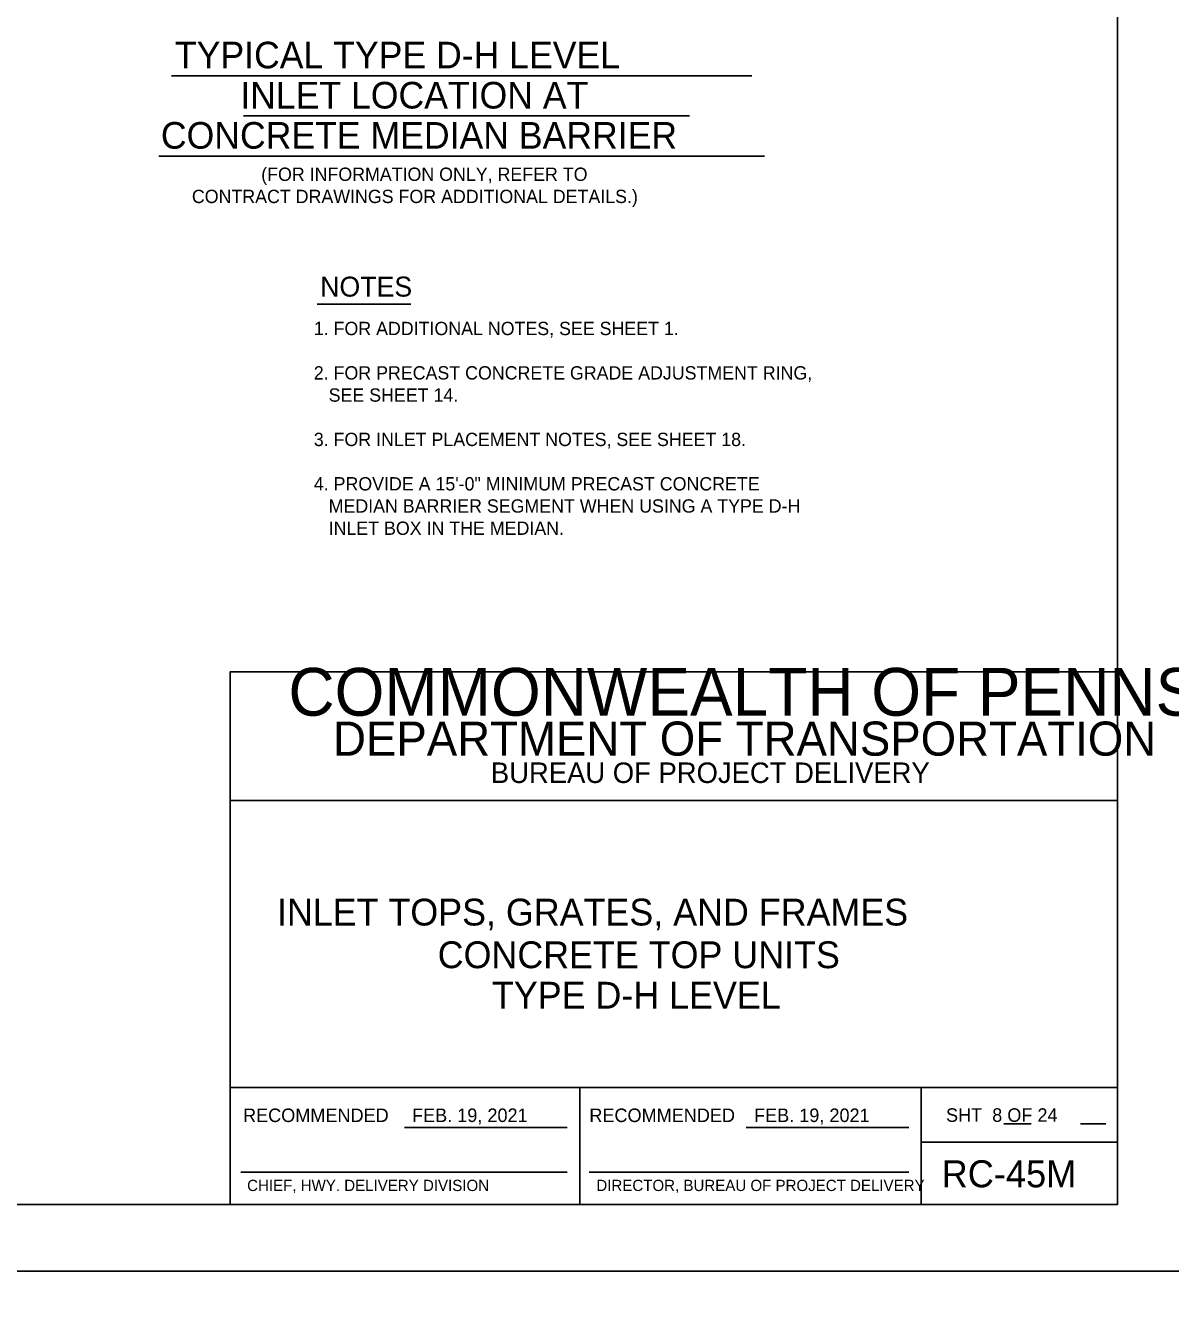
# Model space of a CAD drawing. Extents: x 2087776 to 2104538, y 970919 to 982612.
# Drawn here: x 2095193 to 2096040, y 978690 to 979635 of the extents above; entities that cross this region are included whole.
import ezdxf

# ---------------------------------------------------------------- set-up
doc = ezdxf.new("R2010")
doc.units = 0
doc.layers.add('1', color=7, linetype='Continuous')
doc.layers.add('PLT-BNDY', color=7, linetype='Continuous')

msp = doc.modelspace()

# ---------------------------------------------------------------- linework, layer by layer
at = {"layer": '1'}
for p, q in [((2095301.38, 979598.28), (2095730.32, 979598.28)), ((2095354.63, 979568.6), (2095684.32, 979568.6)), ((2095291.92, 979538.91), (2095739.86, 979538.91)), ((2095409.05, 979429.36), (2095478.25, 979429.36)), ((2095473.55, 978820.85), (2095593.95, 978820.85)), ((2095726.17, 978820.85), (2095846.58, 978820.85)), ((2095916.82, 978823.49), (2095936.97, 978823.49)), ((2095973.44, 978823.49), (2095992.25, 978823.49)), ((2095352.42, 978787.79), (2095593.95, 978787.79)), ((2095610.1, 978787.79), (2095846.58, 978787.79))]:
    msp.add_line(p, q, dxfattribs=at)
msp.add_lwpolyline([(2096000.74, 978763.82), (2096000.74, 980614.22), (2093422, 980614.22), (2093422, 978763.82), (2096000.74, 978763.82), (2096000.74, 978850.3), (2095344.57, 978850.3), (2095344.57, 979062.5), (2096000.74, 979062.5), (2096000.74, 979157.53), (2095344.57, 979157.53), (2095344.57, 978763.82), (2095603.11, 978763.82), (2095603.11, 978850.3), (2095603.11, 978763.82), (2095855.73, 978763.82), (2095855.73, 978850.3), (2095855.73, 978809.9), (2096000.74, 978809.9)], dxfattribs=at)
at = {"layer": 'PLT-BNDY'}
for points in [[(2093294.05, 980663.43), (2096053.23, 980663.43), (2096053.23, 978714.61), (2093294.05, 978714.61)], [(2093294.05, 978714.61), (2096053.23, 978714.61), (2096053.23, 976765.79), (2093294.05, 976765.79)]]:
    msp.add_lwpolyline(points, close=True, dxfattribs=at)

# ---------------------------------------------------------------- texts
at = {"layer": '1'}
for s, height, p in [('TYPICAL TYPE D-H LEVEL', 19.685, (2095303.81, 979603.76)), ('INLET LOCATION AT', 19.685, (2095352.09, 979574.08)), ('CONCRETE MEDIAN BARRIER', 19.685, (2095293.42, 979544.39)), ('(FOR INFORMATION ONLY, REFER TO', 9.8425, (2095367.6, 979520.57)), ('CONTRACT DRAWINGS FOR ADDITIONAL DETAILS.)', 9.8425, (2095316.34, 979504.17)), ('NOTES', 14.764, (2095411.22, 979435.03)), ('1. FOR ADDITIONAL NOTES, SEE SHEET 1.', 9.8425, (2095406.5, 979406.55)), ('2. FOR PRECAST CONCRETE GRADE ADJUSTMENT RING,', 9.8425, (2095406.5, 979373.74)), ('   SEE SHEET 14.', 9.8425, (2095406.5, 979357.34)), ('3. FOR INLET PLACEMENT NOTES, SEE SHEET 18.', 9.8425, (2095406.5, 979324.53)), ('4. PROVIDE A 15\'-0" MINIMUM PRECAST CONCRETE', 9.8425, (2095406.5, 979291.72)), ('   MEDIAN BARRIER SEGMENT WHEN USING A TYPE D-H', 9.8425, (2095406.5, 979275.32)), ('   INLET BOX IN THE MEDIAN.', 9.8425, (2095406.5, 979258.91)), ('COMMONWEALTH OF PENNSYLVANIA', 35.3785, (2095387.72, 979125.19)), ('DEPARTMENT OF TRANSPORTATION', 25.2109, (2095420.73, 979095.68)), ('BUREAU OF PROJECT DELIVERY', 15.1643, (2095537.45, 979075.46)), ('INLET TOPS, GRATES, AND FRAMES', 19.8163, (2095379.24, 978970.12)), ('CONCRETE TOP UNITS', 19.8163, (2095498.13, 978938.58)), ('TYPE D-H LEVEL', 19.8163, (2095538.23, 978908.68)), ('RECOMMENDED', 10, (2095354.16, 978824.83)), ('FEB. 19, 2021', 10, (2095479.13, 978824.83)), ('RECOMMENDED', 10, (2095610.25, 978824.83)), ('FEB. 19, 2021', 10, (2095732.06, 978824.83)), ('SHT  8 OF 24', 10, (2095874.01, 978824.99)), ('RC-45M', 20, (2095870.78, 978776.58)), ('CHIEF, HWY. DELIVERY DIVISION', 8.3333, (2095357.19, 978773.82)), ('DIRECTOR, BUREAU OF PROJECT DELIVERY', 8.3333, (2095615.45, 978773.82))]:
    msp.add_text(s, height=height, dxfattribs=at).set_placement(p)

doc.saveas('drawing.dxf')
